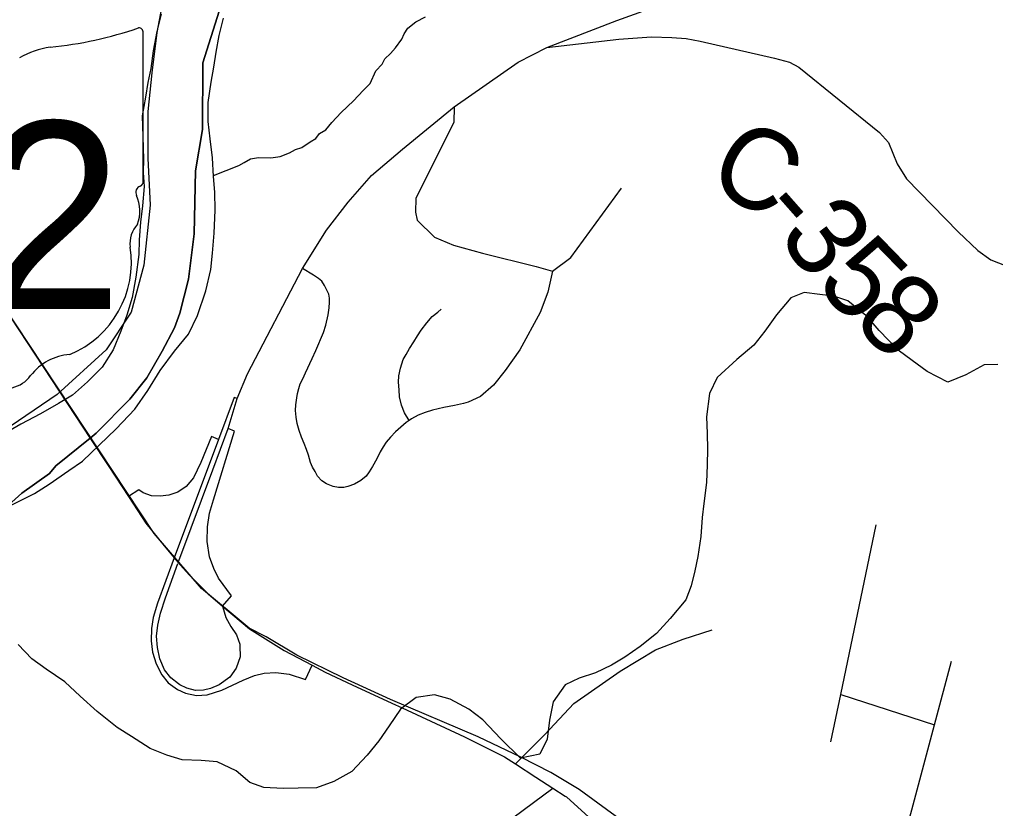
# Model space of a CAD drawing. Extents: x 0 to 34, y 0 to 22.
# Drawn here: x 3.3228 to 3.6662, y 16.9367 to 17.2144 of the extents above; entities that cross this region are included whole.
import ezdxf

# ---------------------------------------------------------------- set-up
doc = ezdxf.new("R2010")
doc.units = 0
for name, color, linetype in [('GM_X_City_Street', 7, 'Continuous'), ('GM_X_Corporation', 7, 'Continuous'), ('GM_X_County_Road', 7, 'Continuous'), ('GM_X_County_Road_Text', 7, 'Continuous'), ('GM_X_Interchange_Ramps', 7, 'Continuous'), ('GM_X_Major_River', 7, 'Continuous'), ('GM_X_Minor_River', 7, 'Continuous'), ('GM_X_Rail_Line', 7, 'Continuous'), ('GM_X_Section', 7, 'Continuous'), ('GM_X_State_Route', 7, 'Continuous'), ('GM_X_State_Shield', 7, 'Continuous'), ('GM_X_Township_Road', 7, 'Continuous')]:
    doc.layers.add(name, color=color, linetype=linetype)

msp = doc.modelspace()

# ---------------------------------------------------------------- linework, layer by layer
at = {"layer": 'GM_X_City_Street'}
msp.add_line((3.611814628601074, 16.976826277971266), (3.644809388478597, 16.96611074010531), dxfattribs=at)
for points in [[(3.6083411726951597, 16.960154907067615), (3.611814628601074, 16.976826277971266), (3.6242606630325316, 17.03655856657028)], [(3.6284766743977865, 16.90503317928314), (3.644809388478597, 16.96611074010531), (3.6508118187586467, 16.988554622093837)]]:
    msp.add_lwpolyline(points, dxfattribs=at)
at = {"layer": 'GM_X_Corporation'}
for points in [[(3.3930346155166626, 17.21740602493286), (3.3873242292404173, 17.19912842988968), (3.3872247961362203, 17.17564686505), (3.3847206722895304, 17.161181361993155), (3.38424222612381, 17.13895806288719), (3.382278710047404, 17.122973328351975), (3.379153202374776, 17.111111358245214), (3.3773356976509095, 17.10588565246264), (3.372948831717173, 17.09763383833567), (3.367542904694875, 17.088338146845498), (3.3615933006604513, 17.08076054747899), (3.3497530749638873, 17.068780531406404), (3.3476714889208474, 17.067112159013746), (3.335517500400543, 17.05737527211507), (3.333355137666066, 17.054662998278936), (3.3236027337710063, 17.047722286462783), (3.3116320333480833, 17.036988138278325)], [(3.3116320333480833, 17.036988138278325), (3.3236027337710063, 17.047722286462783), (3.333355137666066, 17.054662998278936), (3.335517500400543, 17.05737527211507), (3.3476714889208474, 17.067112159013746), (3.3497530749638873, 17.068780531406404), (3.3615933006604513, 17.08076054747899), (3.367542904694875, 17.088338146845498), (3.372948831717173, 17.09763383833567), (3.3773356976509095, 17.10588565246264), (3.379153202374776, 17.111111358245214), (3.382278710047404, 17.122973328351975), (3.38424222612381, 17.13895806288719), (3.3847206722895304, 17.161181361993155), (3.3872247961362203, 17.17564686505), (3.3873242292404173, 17.19912842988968), (3.3930346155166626, 17.21740602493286)]]:
    msp.add_lwpolyline(points, dxfattribs=at)
at = {"layer": 'GM_X_County_Road'}
for points in [[(3.508319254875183, 17.20450864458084), (3.5336369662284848, 17.20755025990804), (3.545144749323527, 17.20828968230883), (3.5522967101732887, 17.20812502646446), (3.557395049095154, 17.207714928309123), (3.5623256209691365, 17.206810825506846), (3.588466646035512, 17.200808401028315), (3.5938104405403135, 17.19941030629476), (3.597097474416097, 17.197685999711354), (3.625376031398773, 17.174667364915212), (3.62858229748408, 17.171134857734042), (3.631704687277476, 17.163653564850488), (3.6349917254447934, 17.158393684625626), (3.6531605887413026, 17.13973393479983), (3.659983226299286, 17.13307596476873), (3.664584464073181, 17.12978579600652), (3.6787237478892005, 17.124361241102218)], [(3.472395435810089, 16.9164453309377), (3.475992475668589, 16.918339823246), (3.5104567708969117, 16.943884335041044)]]:
    msp.add_lwpolyline(points, dxfattribs=at)
at = {"layer": 'GM_X_Interchange_Ramps'}
for points in [[(3.3993642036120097, 17.080973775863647), (3.398329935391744, 17.08142458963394), (3.3927953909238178, 17.06658346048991), (3.37725431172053, 17.02490911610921), (3.3713258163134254, 17.00899055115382), (3.3698339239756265, 17.00391799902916), (3.3692370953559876, 17.00003879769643), (3.3690879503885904, 16.995712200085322), (3.3695353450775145, 16.991758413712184), (3.3708781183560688, 16.987655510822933), (3.3728922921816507, 16.98370203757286), (3.3750555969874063, 16.980941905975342), (3.3783379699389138, 16.978629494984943), (3.381172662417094, 16.97728670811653), (3.385051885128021, 16.976540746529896), (3.38878165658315, 16.976689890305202), (3.3939287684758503, 16.978405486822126), (3.4015377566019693, 16.98191156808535), (3.405416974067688, 16.98355290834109), (3.4089230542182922, 16.98437344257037), (3.4129510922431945, 16.984522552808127), (3.417650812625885, 16.984000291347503), (3.423469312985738, 16.98206070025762), (3.4257758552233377, 16.987103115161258)], [(3.3927953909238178, 17.06658346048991), (3.390349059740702, 17.067648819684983), (3.3865897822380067, 17.058530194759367), (3.3840073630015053, 17.05315223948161), (3.3814709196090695, 17.050018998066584), (3.3784871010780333, 17.048079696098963), (3.375354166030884, 17.047035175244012), (3.372220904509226, 17.04658778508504), (3.369237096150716, 17.04681148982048), (3.366253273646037, 17.04778111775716), (3.364807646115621, 17.048920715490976), (3.3611291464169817, 17.04649428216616)], [(3.394163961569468, 17.007927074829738), (3.3973602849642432, 17.011601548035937), (3.3927615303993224, 17.01776305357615), (3.391200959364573, 17.021230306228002), (3.3896891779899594, 17.025341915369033), (3.388782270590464, 17.030663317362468), (3.3889031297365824, 17.035803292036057), (3.389628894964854, 17.0407012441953), (3.391019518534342, 17.045357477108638), (3.3984573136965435, 17.069544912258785), (3.39615949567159, 17.070452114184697)]]:
    msp.add_lwpolyline(points, dxfattribs=at)
at = {"layer": 'GM_X_Major_River'}
for points in [[(3.3725682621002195, 17.216264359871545), (3.3711203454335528, 17.21021701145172), (3.369845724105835, 17.203405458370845), (3.3689612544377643, 17.19715640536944), (3.3679148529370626, 17.192239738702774), (3.367054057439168, 17.187129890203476), (3.365972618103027, 17.180504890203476), (3.3662046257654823, 17.17328329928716), (3.36642148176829, 17.16530318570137), (3.3663248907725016, 17.16055697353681), (3.3666032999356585, 17.155613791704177), (3.3660862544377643, 17.148788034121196), (3.365402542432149, 17.143104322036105), (3.3648968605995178, 17.136846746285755), (3.364792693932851, 17.131721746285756), (3.3636847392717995, 17.123768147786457), (3.3624025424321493, 17.116576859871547), (3.3605711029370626, 17.11034769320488), (3.358374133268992, 17.10469523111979), (3.355779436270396, 17.098100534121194), (3.351869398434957, 17.092102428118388), (3.3466515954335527, 17.086889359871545), (3.3414451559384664, 17.082247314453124), (3.336463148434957, 17.079309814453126), (3.33014023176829, 17.075639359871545), (3.323248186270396, 17.071980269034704), (3.31520273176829, 17.067395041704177)], [(3.388391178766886, 17.118901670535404), (3.390058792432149, 17.12646322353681), (3.3907415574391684, 17.13214693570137), (3.3912633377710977, 17.139163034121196), (3.3916184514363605, 17.147322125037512), (3.3915568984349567, 17.153590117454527), (3.3911004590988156, 17.159107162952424), (3.390667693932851, 17.165762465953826), (3.3898561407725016, 17.172425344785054), (3.389221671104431, 17.17851625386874), (3.389167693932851, 17.185163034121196), (3.3902604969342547, 17.192358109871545), (3.3911260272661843, 17.197657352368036), (3.391990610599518, 17.202958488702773), (3.3930559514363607, 17.208824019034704), (3.3945048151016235, 17.214871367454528)], [(3.3200209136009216, 17.04355886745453), (3.3280550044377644, 17.047574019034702), (3.333234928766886, 17.05088841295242), (3.3401487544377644, 17.055686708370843), (3.3449498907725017, 17.05900773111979), (3.356730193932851, 17.07035337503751), (3.3633078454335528, 17.07724826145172), (3.3679858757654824, 17.083799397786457), (3.3722955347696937, 17.09092913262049), (3.377355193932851, 17.097664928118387), (3.3822112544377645, 17.103643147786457), (3.385374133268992, 17.110226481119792), (3.388391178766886, 17.118901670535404)]]:
    msp.add_lwpolyline(points, dxfattribs=at)
at = {"layer": 'GM_X_Minor_River'}
for points in [[(3.391073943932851, 17.159520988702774), (3.3999470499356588, 17.163044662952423), (3.401878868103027, 17.16412515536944), (3.4040057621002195, 17.165389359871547), (3.406870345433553, 17.165873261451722), (3.4112387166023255, 17.16573879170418), (3.414483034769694, 17.166211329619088), (3.417749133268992, 17.167440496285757), (3.4198760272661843, 17.168705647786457), (3.4221771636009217, 17.169395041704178), (3.425085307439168, 17.171395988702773), (3.427018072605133, 17.17247648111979), (3.428401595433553, 17.174332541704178), (3.4305284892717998, 17.175598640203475), (3.4326932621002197, 17.178190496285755), (3.4360247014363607, 17.18169712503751), (3.4403211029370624, 17.185744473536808), (3.443658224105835, 17.189441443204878), (3.446197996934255, 17.191832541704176), (3.4482273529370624, 17.196328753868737), (3.450386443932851, 17.19873216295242), (3.4513902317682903, 17.20059958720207), (3.4533438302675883, 17.202440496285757), (3.455112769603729, 17.20447458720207), (3.457287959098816, 17.20744712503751), (3.4581023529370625, 17.209321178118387), (3.459491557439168, 17.211368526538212), (3.462215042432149, 17.21356454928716), (3.465687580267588, 17.215358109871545)], [(3.667061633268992, 17.09293954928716), (3.6623163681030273, 17.092824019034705), (3.6558097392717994, 17.089318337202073), (3.649506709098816, 17.086757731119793), (3.6421648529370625, 17.090481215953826), (3.6369120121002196, 17.094362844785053), (3.6320360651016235, 17.098047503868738), (3.625314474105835, 17.104991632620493), (3.621215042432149, 17.109804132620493), (3.6142822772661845, 17.115420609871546), (3.6093731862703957, 17.117018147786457), (3.6044498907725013, 17.117664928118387), (3.598956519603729, 17.118320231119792), (3.5941847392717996, 17.116496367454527), (3.5891572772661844, 17.110496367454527), (3.585080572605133, 17.104672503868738), (3.5812084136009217, 17.099794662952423), (3.5752472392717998, 17.09475962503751), (3.5683173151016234, 17.08841019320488), (3.5655711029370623, 17.082754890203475)], [(3.5655711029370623, 17.082754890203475), (3.564495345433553, 17.074604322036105), (3.5647813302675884, 17.068712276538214), (3.564885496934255, 17.063201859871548), (3.564799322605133, 17.05769523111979), (3.564510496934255, 17.051431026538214), (3.563636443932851, 17.044038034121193), (3.5629896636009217, 17.039109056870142), (3.5625057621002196, 17.03246890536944), (3.561447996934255, 17.025457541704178), (3.560417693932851, 17.020344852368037), (3.5591970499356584, 17.015046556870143), (3.5572226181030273, 17.010139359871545), (3.5518059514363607, 17.00357591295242), (3.546980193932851, 16.998333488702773), (3.541214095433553, 16.993675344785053), (3.535842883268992, 16.98996038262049), (3.5310559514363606, 16.98718576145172), (3.525509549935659, 16.98442439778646), (3.519788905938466, 16.98261379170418), (3.5148163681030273, 16.980223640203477), (3.5105483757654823, 16.974211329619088), (3.509308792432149, 16.967773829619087), (3.508445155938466, 16.961138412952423), (3.5058959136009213, 16.95586000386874), (3.499042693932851, 16.9544490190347), (3.492127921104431, 16.961205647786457), (3.485781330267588, 16.967951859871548), (3.480905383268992, 16.971637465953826), (3.474319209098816, 16.97516019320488), (3.4688419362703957, 16.976765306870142), (3.462373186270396, 16.975726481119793), (3.456806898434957, 16.971635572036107), (3.4529195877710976, 16.965807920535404), (3.449232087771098, 16.96054845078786), (3.445167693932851, 16.955483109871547), (3.439763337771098, 16.949679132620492), (3.4334461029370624, 16.946170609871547), (3.427340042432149, 16.943985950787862), (3.4208864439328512, 16.943897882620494), (3.4155720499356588, 16.94379087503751), (3.408745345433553, 16.94408822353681), (3.403840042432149, 16.94587515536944), (3.3989697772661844, 16.94993954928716), (3.3923769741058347, 16.953082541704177), (3.386691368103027, 16.953551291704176), (3.3800550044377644, 16.953844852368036), (3.37457773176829, 16.955450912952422), (3.3687320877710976, 16.957821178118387), (3.3621572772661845, 16.96210337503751), (3.3570824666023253, 16.965221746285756), (3.3501506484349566, 16.970839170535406), (3.344162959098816, 16.976251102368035), (3.3387387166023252, 16.981274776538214), (3.332167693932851, 16.985746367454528), (3.3271014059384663, 16.989434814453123), (3.3222472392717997, 16.994449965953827)]]:
    msp.add_lwpolyline(points, dxfattribs=at)
at = {"layer": 'GM_X_Rail_Line'}
msp.add_lwpolyline([(3.666819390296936, 16.886749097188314), (3.6397361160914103, 16.9014072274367), (3.627545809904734, 16.905571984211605), (3.6192948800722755, 16.90857102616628), (3.607181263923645, 16.910800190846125), (3.5795733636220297, 16.914372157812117), (3.5574796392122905, 16.91758145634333), (3.5440847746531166, 16.925644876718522), (3.5311312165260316, 16.935122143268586), (3.5197259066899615, 16.943340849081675), (3.5097676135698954, 16.949359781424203), (3.499234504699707, 16.954783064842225), (3.4842146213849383, 16.961994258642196), (3.453378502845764, 16.97511352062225), (3.4367118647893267, 16.982644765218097), (3.4203870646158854, 16.99065233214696), (3.4096001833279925, 16.99712391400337), (3.403632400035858, 17.0002252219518), (3.3867773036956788, 17.014146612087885), (3.370121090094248, 17.033513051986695), (3.2969128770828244, 17.144058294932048)], dxfattribs=at)
at = {"layer": 'GM_X_Section'}
msp.add_lwpolyline([(3.3730789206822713, 17.22039722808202), (3.3711482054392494, 17.209835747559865), (3.369327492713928, 17.195670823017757), (3.3678985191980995, 17.182064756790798), (3.3679220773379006, 17.16558766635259), (3.3687036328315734, 17.14909471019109), (3.3665442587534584, 17.12792770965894), (3.362019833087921, 17.11135946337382), (3.353213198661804, 17.09810465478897), (3.3360175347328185, 17.082374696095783), (3.3112293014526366, 17.065675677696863)], dxfattribs=at)
at = {"layer": 'GM_X_State_Route'}
for points in [[(3.508319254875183, 17.20450864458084), (3.5330031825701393, 17.214096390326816), (3.5682721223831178, 17.226881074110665), (3.5965631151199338, 17.24082462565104), (3.620321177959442, 17.255287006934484), (3.6307042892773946, 17.260096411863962), (3.643895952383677, 17.269945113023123), (3.6672470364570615, 17.29001536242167), (3.686341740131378, 17.30642263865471), (3.7195322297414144, 17.329105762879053), (3.7240961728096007, 17.332225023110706), (3.7492461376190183, 17.348734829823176), (3.754888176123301, 17.353494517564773), (3.765802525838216, 17.369295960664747), (3.7800039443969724, 17.39334608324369), (3.7888646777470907, 17.404083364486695), (3.804436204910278, 17.41727504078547), (4.056423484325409, 17.531280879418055), (4.153155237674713, 17.57579584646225), (4.162966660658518, 17.580310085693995), (4.174288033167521, 17.581792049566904)], [(3.027792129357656, 17.394069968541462), (3.1047674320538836, 17.338476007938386), (3.149297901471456, 17.307711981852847), (3.1801862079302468, 17.283242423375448), (3.2100306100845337, 17.25557905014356), (3.2372031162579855, 17.227654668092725), (3.2541136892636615, 17.20692888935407), (3.268908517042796, 17.18642367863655), (3.296982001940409, 17.14386606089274), (3.334005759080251, 17.087742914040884)], [(3.3993642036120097, 17.080973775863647), (3.4029923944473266, 17.08968135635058), (3.4223409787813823, 17.126793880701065), (3.4308608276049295, 17.14032548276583), (3.4384514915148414, 17.15018104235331), (3.4466423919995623, 17.159463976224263), (3.4575635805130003, 17.16874693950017), (3.475745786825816, 17.183675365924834), (3.4982468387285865, 17.199397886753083), (3.508319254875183, 17.20450864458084)], [(3.334005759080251, 17.087742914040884), (3.3477883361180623, 17.066850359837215), (3.354222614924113, 17.057097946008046), (3.3611291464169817, 17.04649428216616)], [(3.378752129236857, 17.02359371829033), (3.3792230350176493, 17.024857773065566), (3.3792233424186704, 17.024858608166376), (3.3907778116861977, 17.05587914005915), (3.39615949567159, 17.070452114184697), (3.3993642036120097, 17.080973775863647)], [(3.3611291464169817, 17.04649428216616), (3.3672216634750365, 17.03711159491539), (3.373664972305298, 17.0292121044), (3.37725431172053, 17.02490911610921), (3.3786284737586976, 17.023261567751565), (3.3793257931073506, 17.022480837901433)], [(3.379221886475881, 16.98028860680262), (3.3787443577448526, 16.980534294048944), (3.3760230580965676, 16.982711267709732), (3.373846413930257, 16.98555341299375), (3.372153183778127, 16.989363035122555), (3.3713065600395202, 16.993353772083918), (3.3710042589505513, 16.997344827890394), (3.3714274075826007, 17.0012753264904), (3.372374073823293, 17.005501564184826), (3.3741487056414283, 17.010829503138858), (3.378515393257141, 17.02295006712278)], [(3.3793257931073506, 17.022480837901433), (3.3824638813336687, 17.018967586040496), (3.3893039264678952, 17.01219805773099), (3.394163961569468, 17.007927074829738)], [(3.394163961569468, 17.007927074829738), (3.395373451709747, 17.003936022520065), (3.397187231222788, 17.000730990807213), (3.399182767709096, 16.99782858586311), (3.4003251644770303, 16.994581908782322), (3.400333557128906, 16.994020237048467)], [(3.394163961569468, 17.007927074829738), (3.4037489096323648, 16.99996299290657), (3.415935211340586, 16.99228067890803), (3.4257758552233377, 16.987103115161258), (3.430327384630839, 16.984671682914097), (3.4398380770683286, 16.98023138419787), (3.4538605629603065, 16.973800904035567)], [(3.400333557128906, 16.994020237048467), (3.4003922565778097, 16.990088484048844), (3.399061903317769, 16.986097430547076), (3.3967640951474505, 16.98295329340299), (3.3930613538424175, 16.980187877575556), (3.390029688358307, 16.978893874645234), (3.3875302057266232, 16.97831879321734), (3.3847399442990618, 16.97824609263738), (3.3816095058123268, 16.979060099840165), (3.379221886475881, 16.98028860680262)], [(3.4538605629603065, 16.973800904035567), (3.4574663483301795, 16.972147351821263), (3.479326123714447, 16.96199418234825), (3.4935089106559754, 16.954922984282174), (3.4972899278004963, 16.95244992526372), (3.5044698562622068, 16.94775858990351), (3.5104567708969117, 16.943884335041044), (3.51480917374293, 16.94107124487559)], [(3.51480917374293, 16.94107124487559), (3.515244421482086, 16.94078991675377), (3.5244624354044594, 16.932538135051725), (3.5315149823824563, 16.928076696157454), (3.5350417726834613, 16.92584368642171)]]:
    msp.add_lwpolyline(points, dxfattribs=at)
at = {"layer": 'GM_X_State_Shield'}
for p, q in [((3.3662912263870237, 17.157442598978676), (3.3662912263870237, 17.209785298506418)), ((3.366278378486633, 17.15745544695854), (3.3662912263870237, 17.157442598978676))]:
    msp.add_line(p, q, dxfattribs=at)
for centre, radius, start, end in [((3.3193302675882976, 17.34372171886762), 0.1398078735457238, 275.8444694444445, 288.9064527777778), ((3.364828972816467, 17.210002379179), 0.0014676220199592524, 351.8620861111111, 97.738), ((3.33716314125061, 17.17674424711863), 0.028127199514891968, 97.34618055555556, 120.7688527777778), ((3.3647254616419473, 17.157240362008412), 0.001570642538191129, 289.6038111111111, 7.734130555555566), ((3.365952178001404, 17.153599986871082), 0.002271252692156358, 107.94398333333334, 210.33696666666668), ((3.351502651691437, 17.146983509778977), 0.013634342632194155, 340.0329638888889, 23.649566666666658), ((3.371549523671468, 17.13553781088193), 0.009919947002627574, 136.80649722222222, 186.92959444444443), ((3.3271620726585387, 17.128879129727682), 0.03496914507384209, 292.3088861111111, 8.985838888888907), ((3.341906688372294, 17.07743222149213), 0.01915169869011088, 94.40312222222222, 142.57675), ((3.317641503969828, 17.095826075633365), 0.011297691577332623, 282.8731916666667, 323.27711111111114)]:
    msp.add_arc(centre, radius, start, end, dxfattribs=at)
at = {"layer": 'GM_X_Township_Road'}
for points in [[(3.475745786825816, 17.183675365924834), (3.475583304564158, 17.178211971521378), (3.4622912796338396, 17.15156483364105), (3.462182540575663, 17.146565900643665), (3.4627262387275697, 17.143741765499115), (3.468812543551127, 17.137761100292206), (3.4755513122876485, 17.134936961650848), (3.485660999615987, 17.132218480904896), (3.504572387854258, 17.127437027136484), (3.5103293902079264, 17.12587429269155), (3.5087013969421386, 17.118417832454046), (3.5059860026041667, 17.111244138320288), (3.498865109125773, 17.098145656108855), (3.4936487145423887, 17.09091911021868), (3.4896021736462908, 17.08569669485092), (3.485057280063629, 17.081771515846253), (3.480718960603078, 17.079705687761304), (3.479014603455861, 17.079292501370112), (3.4759157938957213, 17.078517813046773), (3.4720939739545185, 17.077846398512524), (3.46816882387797, 17.07691676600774), (3.4655348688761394, 17.07614206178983), (3.4630557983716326, 17.075160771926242), (3.4606800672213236, 17.07392126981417), (3.459858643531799, 17.073328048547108), (3.4588207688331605, 17.07257845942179), (3.456961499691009, 17.07087409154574), (3.4550505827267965, 17.06927302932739), (3.4533321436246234, 17.067394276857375), (3.451808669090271, 17.06569158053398), (3.450793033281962, 17.064048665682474), (3.4496793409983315, 17.06219747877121), (3.448491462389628, 17.059770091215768), (3.4470453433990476, 17.05708446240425), (3.44585747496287, 17.05517353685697), (3.444721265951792, 17.053675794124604), (3.442861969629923, 17.052178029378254), (3.4406411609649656, 17.05088684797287), (3.43826541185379, 17.050060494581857), (3.4368709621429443, 17.049647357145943), (3.435011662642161, 17.049647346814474), (3.433100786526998, 17.05006050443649), (3.430828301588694, 17.051041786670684), (3.4291756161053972, 17.05207472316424), (3.4276778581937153, 17.05367579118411), (3.426799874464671, 17.055276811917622), (3.425921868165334, 17.056877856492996), (3.4251932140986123, 17.058492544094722), (3.424424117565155, 17.061061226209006), (3.4237527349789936, 17.063023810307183), (3.4229780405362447, 17.065192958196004), (3.421996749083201, 17.06746542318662), (3.421170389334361, 17.0697895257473), (3.420447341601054, 17.072165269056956), (3.4200857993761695, 17.07448937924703), (3.419930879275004, 17.076761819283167), (3.419982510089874, 17.07877603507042), (3.4203956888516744, 17.081255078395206), (3.420550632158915, 17.08280444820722), (3.421118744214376, 17.08456046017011), (3.4215835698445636, 17.08616150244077), (3.4224615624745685, 17.087917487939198), (3.423391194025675, 17.090034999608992), (3.425715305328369, 17.0950447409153), (3.4270064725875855, 17.097936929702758), (3.4297437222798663, 17.104237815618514), (3.430570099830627, 17.106871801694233), (3.4313964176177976, 17.11043541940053), (3.431706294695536, 17.112966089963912), (3.4319128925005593, 17.11492866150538), (3.4319129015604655, 17.11637476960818), (3.4316030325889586, 17.1177692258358), (3.4309832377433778, 17.119163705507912), (3.4301569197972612, 17.12081640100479), (3.4291756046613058, 17.122314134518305), (3.4279877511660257, 17.123243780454), (3.4262834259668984, 17.124380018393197), (3.4223409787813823, 17.126793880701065)], [(3.5103293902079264, 17.12587429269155), (3.5167450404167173, 17.130699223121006), (3.5346777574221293, 17.155044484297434)], [(3.459858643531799, 17.073328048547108), (3.4582703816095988, 17.075952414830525), (3.4572652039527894, 17.078680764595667), (3.4565472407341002, 17.081552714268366), (3.4563318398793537, 17.084065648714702), (3.456188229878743, 17.086793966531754), (3.4562600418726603, 17.089019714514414), (3.456834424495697, 17.091676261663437), (3.457767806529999, 17.094691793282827), (3.4588447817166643, 17.096486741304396), (3.4599935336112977, 17.0985688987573), (3.461573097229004, 17.100938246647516), (3.462865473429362, 17.103020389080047), (3.4641578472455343, 17.105102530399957), (3.4661681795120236, 17.107687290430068), (3.4680101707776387, 17.109886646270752), (3.469973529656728, 17.111420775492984), (3.4711222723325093, 17.112497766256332)], [(3.4972899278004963, 16.95244992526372), (3.507617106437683, 16.962805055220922), (3.5178976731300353, 16.97362620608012), (3.534127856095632, 16.984991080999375), (3.5465707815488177, 16.992565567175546), (3.556307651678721, 16.99635281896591), (3.5665882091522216, 16.999599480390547)]]:
    msp.add_lwpolyline(points, dxfattribs=at)

# ---------------------------------------------------------------- texts
at = {"layer": 'GM_X_County_Road_Text'}
for s, height, rotation, p in [('C', 0.02840909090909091, 330.48821599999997, (3.5636094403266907, 17.15653007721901)), ('-', 0.028409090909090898, 311.415409, (3.581982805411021, 17.146603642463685)), ('3', 0.02840909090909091, 306.39373, (3.5892871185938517, 17.138366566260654)), ('5', 0.02840909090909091, 314.184448, (3.6023963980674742, 17.121064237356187)), ('8', 0.02840909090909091, 316.335762, (3.615420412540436, 17.107695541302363))]:
    msp.add_text(s, height=height, rotation=rotation, dxfattribs=at).set_placement(p)
at = {"layer": 'GM_X_State_Shield'}
msp.add_text('32', height=0.06591810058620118, dxfattribs=at).set_placement((3.261037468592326, 17.1125798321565))

doc.saveas('drawing.dxf')
